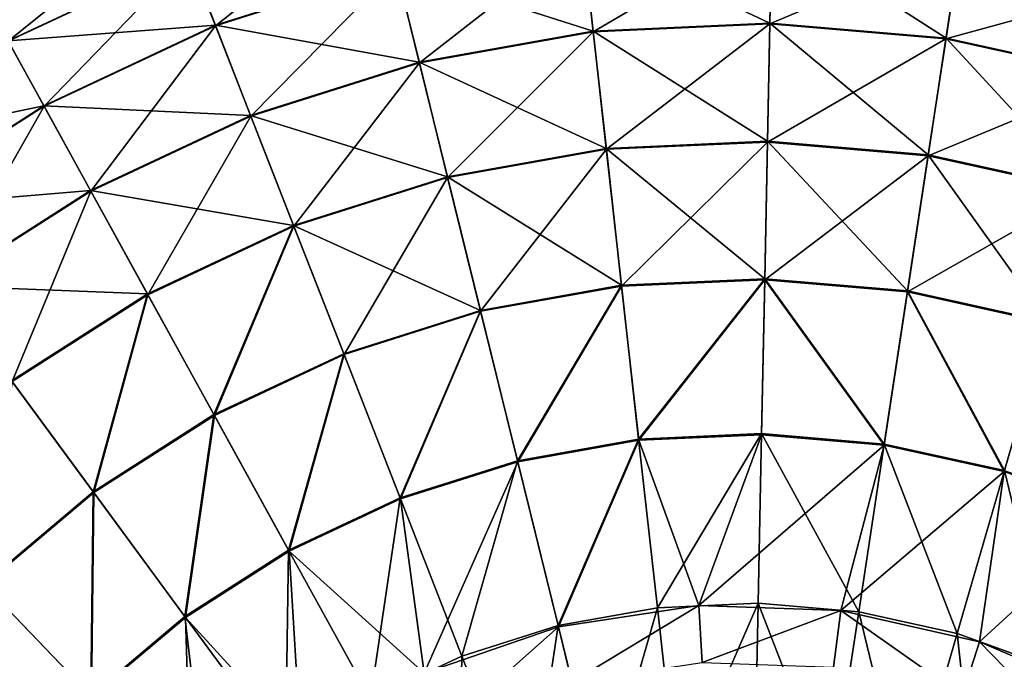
# Model space of a CAD drawing. Header units: millimetres. Extents: x 64 to 3333, y 103 to 3347.
# Tile 335 of 519: x 3058 to 3087, y 885 to 904. Entities that reach past the tile are written whole.
import ezdxf

# ---------------------------------------------------------------- set-up
doc = ezdxf.new("R2010")
doc.units = ezdxf.units.MM
doc.header["$LTSCALE"] = 25.4
doc.layers.get('0').update_dxf_attribs({"true_color": 0xff5454})

# ---------------------------------------------------------------- blocks, each defined once
blk = doc.blocks.new('SPIDER-6785-9743.STL')
at = {"color": 7, "true_color": 0xffffff}
mesh = blk.add_polyface(dxfattribs=at)
corners = [(3062.59, 905.634, 47.072), (3068.808, 905.286, 41.47), (3063.396, 903.57, 41.47), (3068.277, 907.438, 47.072)]
mesh.append_faces([[corners[k] for k in face] for face in [(0, 1, 2), (1, 0, 3)]], dxfattribs={"vtx0": -1, "color": 7})
mesh = blk.add_polyface(dxfattribs=at)
corners = [(3063.403, 903.554, 82.32), (3068.28, 907.426, 76.72), (3062.594, 905.622, 76.72), (3068.812, 905.27, 82.32)]
mesh.append_faces([[corners[k] for k in face] for face in [(0, 1, 2), (1, 0, 3)]], dxfattribs={"vtx0": -1, "color": 7})
mesh = blk.add_polyface(dxfattribs=at)
corners = [(3056.464, 904.413, 52.908), (3062.59, 905.634, 47.072), (3057.186, 903.103, 47.072), (3062.045, 907.027, 52.908)]
mesh.append_faces([[corners[k] for k in face] for face in [(0, 1, 2), (1, 0, 3)]], dxfattribs={"vtx0": -1, "color": 7})
mesh = blk.add_polyface(dxfattribs=at)
corners = [(3057.192, 903.092, 76.72), (3062.048, 907.02, 70.885), (3056.468, 904.407, 70.885), (3062.594, 905.622, 76.72)]
mesh.append_faces([[corners[k] for k in face] for face in [(0, 1, 2), (1, 0, 3)]], dxfattribs={"vtx0": -1, "color": 7})
mesh = blk.add_polyface(dxfattribs=at)
corners = [(3068.808, 905.286, 41.47), (3074.717, 903.398, 36.191), (3069.502, 902.47, 36.191), (3074.397, 906.281, 41.47)]
mesh.append_faces([[corners[k] for k in face] for face in [(0, 1, 2), (1, 0, 3)]], dxfattribs={"vtx0": -1, "color": 7})
mesh = blk.add_polyface(dxfattribs=at)
corners = [(3074.397, 906.281, 41.47), (3080.01, 903.638, 36.191), (3074.717, 903.398, 36.191), (3080.068, 906.539, 41.47)]
mesh.append_faces([[corners[k] for k in face] for face in [(0, 1, 2), (1, 0, 3)]], dxfattribs={"vtx0": -1, "color": 7})
mesh = blk.add_polyface(dxfattribs=at)
corners = [(3074.72, 903.377, 87.597), (3080.067, 906.521, 82.32), (3074.398, 906.264, 82.32), (3080.009, 903.617, 87.597)]
mesh.append_faces([[corners[k] for k in face] for face in [(0, 1, 2), (1, 0, 3)]], dxfattribs={"vtx0": -1, "color": 7})
mesh = blk.add_polyface(dxfattribs=at)
corners = [(3080.009, 903.617, 87.597), (3085.721, 906.036, 82.32), (3080.067, 906.521, 82.32), (3085.284, 903.164, 87.597)]
mesh.append_faces([[corners[k] for k in face] for face in [(0, 1, 2), (1, 0, 3)]], dxfattribs={"vtx0": -1, "color": 7})
mesh = blk.add_polyface(dxfattribs=at)
corners = [(3080.068, 906.539, 41.47), (3085.288, 903.186, 36.191), (3080.01, 903.638, 36.191), (3085.724, 906.053, 41.47)]
mesh.append_faces([[corners[k] for k in face] for face in [(0, 1, 2), (1, 0, 3)]], dxfattribs={"vtx0": -1, "color": 7})
mesh = blk.add_polyface(dxfattribs=at)
corners = [(3069.507, 902.449, 87.597), (3074.398, 906.264, 82.32), (3068.812, 905.27, 82.32), (3074.72, 903.377, 87.597)]
mesh.append_faces([[corners[k] for k in face] for face in [(0, 1, 2), (1, 0, 3)]], dxfattribs={"vtx0": -1, "color": 7})
mesh = blk.add_polyface(dxfattribs=at)
corners = [(3085.284, 903.164, 87.597), (3091.264, 904.818, 82.32), (3085.721, 906.036, 82.32), (3090.456, 902.027, 87.597)]
mesh.append_faces([[corners[k] for k in face] for face in [(0, 1, 2), (1, 0, 3)]], dxfattribs={"vtx0": -1, "color": 7})
mesh = blk.add_polyface(dxfattribs=at)
corners = [(3085.724, 906.053, 41.47), (3090.461, 902.048, 36.191), (3085.288, 903.186, 36.191), (3091.269, 904.834, 41.47)]
mesh.append_faces([[corners[k] for k in face] for face in [(0, 1, 2), (1, 0, 3)]], dxfattribs={"vtx0": -1, "color": 7})
mesh = blk.add_polyface(dxfattribs=at)
corners = [(3057.186, 903.103, 47.072), (3063.396, 903.57, 41.47), (3058.255, 901.162, 41.47), (3062.59, 905.634, 47.072)]
mesh.append_faces([[corners[k] for k in face] for face in [(0, 1, 2), (1, 0, 3)]], dxfattribs={"vtx0": -1, "color": 7})
mesh = blk.add_polyface(dxfattribs=at)
corners = [(3058.263, 901.147, 82.32), (3062.594, 905.622, 76.72), (3057.192, 903.092, 76.72), (3063.403, 903.554, 82.32)]
mesh.append_faces([[corners[k] for k in face] for face in [(0, 1, 2), (1, 0, 3)]], dxfattribs={"vtx0": -1, "color": 7})
mesh = blk.add_polyface(dxfattribs=at)
corners = [(3063.396, 903.57, 41.47), (3069.502, 902.47, 36.191), (3064.452, 900.868, 36.191), (3068.808, 905.286, 41.47)]
mesh.append_faces([[corners[k] for k in face] for face in [(0, 1, 2), (1, 0, 3)]], dxfattribs={"vtx0": -1, "color": 7})
mesh = blk.add_polyface(dxfattribs=at)
corners = [(3064.46, 900.848, 87.597), (3068.812, 905.27, 82.32), (3063.403, 903.554, 82.32), (3069.507, 902.449, 87.597)]
mesh.append_faces([[corners[k] for k in face] for face in [(0, 1, 2), (1, 0, 3)]], dxfattribs={"vtx0": -1, "color": 7})
mesh = blk.add_polyface(dxfattribs=at)
corners = [(3074.717, 903.398, 36.191), (3079.938, 900.099, 31.316), (3075.109, 899.88, 31.316), (3080.01, 903.638, 36.191)]
mesh.append_faces([[corners[k] for k in face] for face in [(0, 1, 2), (1, 0, 3)]], dxfattribs={"vtx0": -1, "color": 7})
mesh = blk.add_polyface(dxfattribs=at)
corners = [(3080.01, 903.638, 36.191), (3084.755, 899.686, 31.316), (3079.938, 900.099, 31.316), (3085.288, 903.186, 36.191)]
mesh.append_faces([[corners[k] for k in face] for face in [(0, 1, 2), (1, 0, 3)]], dxfattribs={"vtx0": -1, "color": 7})
mesh = blk.add_polyface(dxfattribs=at)
corners = [(3058.255, 901.162, 41.47), (3064.452, 900.868, 36.191), (3059.655, 898.621, 36.191), (3063.396, 903.57, 41.47)]
mesh.append_faces([[corners[k] for k in face] for face in [(0, 1, 2), (1, 0, 3)]], dxfattribs={"vtx0": -1, "color": 7})
mesh = blk.add_polyface(dxfattribs=at)
corners = [(3059.665, 898.602, 87.597), (3063.403, 903.554, 82.32), (3058.263, 901.147, 82.32), (3064.46, 900.848, 87.597)]
mesh.append_faces([[corners[k] for k in face] for face in [(0, 1, 2), (1, 0, 3)]], dxfattribs={"vtx0": -1, "color": 7})
mesh = blk.add_polyface(dxfattribs=at)
corners = [(3069.502, 902.47, 36.191), (3075.109, 899.88, 31.316), (3070.349, 899.033, 31.316), (3074.717, 903.398, 36.191)]
mesh.append_faces([[corners[k] for k in face] for face in [(0, 1, 2), (1, 0, 3)]], dxfattribs={"vtx0": -1, "color": 7})
mesh = blk.add_polyface(dxfattribs=at)
corners = [(3070.355, 899.008, 92.469), (3074.72, 903.377, 87.597), (3069.507, 902.449, 87.597), (3075.111, 899.855, 92.469)]
mesh.append_faces([[corners[k] for k in face] for face in [(0, 1, 2), (1, 0, 3)]], dxfattribs={"vtx0": -1, "color": 7})
mesh = blk.add_polyface(dxfattribs=at)
corners = [(3075.111, 899.855, 92.469), (3080.009, 903.617, 87.597), (3074.72, 903.377, 87.597), (3079.938, 900.074, 92.469)]
mesh.append_faces([[corners[k] for k in face] for face in [(0, 1, 2), (1, 0, 3)]], dxfattribs={"vtx0": -1, "color": 7})
mesh = blk.add_polyface(dxfattribs=at)
corners = [(3079.938, 900.074, 92.469), (3085.284, 903.164, 87.597), (3080.009, 903.617, 87.597), (3084.751, 899.661, 92.469)]
mesh.append_faces([[corners[k] for k in face] for face in [(0, 1, 2), (1, 0, 3)]], dxfattribs={"vtx0": -1, "color": 7})
mesh = blk.add_polyface(dxfattribs=at)
corners = [(3052.159, 899.888, 47.072), (3058.255, 901.162, 41.47), (3053.473, 898.104, 41.47), (3057.186, 903.103, 47.072)]
mesh.append_faces([[corners[k] for k in face] for face in [(0, 1, 2), (1, 0, 3)]], dxfattribs={"vtx0": -1, "color": 7})
mesh = blk.add_polyface(dxfattribs=at)
corners = [(3053.483, 898.09, 82.32), (3057.192, 903.092, 76.72), (3052.167, 899.878, 76.72), (3058.263, 901.147, 82.32)]
mesh.append_faces([[corners[k] for k in face] for face in [(0, 1, 2), (1, 0, 3)]], dxfattribs={"vtx0": -1, "color": 7})
mesh = blk.add_polyface(dxfattribs=at)
corners = [(3084.751, 899.661, 92.469), (3090.456, 902.027, 87.597), (3085.284, 903.164, 87.597), (3089.47, 898.623, 92.469)]
mesh.append_faces([[corners[k] for k in face] for face in [(0, 1, 2), (1, 0, 3)]], dxfattribs={"vtx0": -1, "color": 7})
mesh = blk.add_polyface(dxfattribs=at)
corners = [(3085.288, 903.186, 36.191), (3089.477, 898.648, 31.316), (3084.755, 899.686, 31.316), (3090.461, 902.048, 36.191)]
mesh.append_faces([[corners[k] for k in face] for face in [(0, 1, 2), (1, 0, 3)]], dxfattribs={"vtx0": -1, "color": 7})
mesh = blk.add_polyface(dxfattribs=at)
corners = [(3064.452, 900.868, 36.191), (3070.349, 899.033, 31.316), (3065.741, 897.571, 31.316), (3069.502, 902.47, 36.191)]
mesh.append_faces([[corners[k] for k in face] for face in [(0, 1, 2), (1, 0, 3)]], dxfattribs={"vtx0": -1, "color": 7})
mesh = blk.add_polyface(dxfattribs=at)
corners = [(3065.75, 897.548, 92.469), (3069.507, 902.449, 87.597), (3064.46, 900.848, 87.597), (3070.355, 899.008, 92.469)]
mesh.append_faces([[corners[k] for k in face] for face in [(0, 1, 2), (1, 0, 3)]], dxfattribs={"vtx0": -1, "color": 7})
mesh = blk.add_polyface(dxfattribs=at)
corners = [(3053.473, 898.104, 41.47), (3059.655, 898.621, 36.191), (3055.192, 895.767, 36.191), (3058.255, 901.162, 41.47)]
mesh.append_faces([[corners[k] for k in face] for face in [(0, 1, 2), (1, 0, 3)]], dxfattribs={"vtx0": -1, "color": 7})
mesh = blk.add_polyface(dxfattribs=at)
corners = [(3055.204, 895.75, 87.597), (3058.263, 901.147, 82.32), (3053.483, 898.09, 82.32), (3059.665, 898.602, 87.597)]
mesh.append_faces([[corners[k] for k in face] for face in [(0, 1, 2), (1, 0, 3)]], dxfattribs={"vtx0": -1, "color": 7})
mesh = blk.add_polyface(dxfattribs=at)
corners = [(3059.655, 898.621, 36.191), (3065.741, 897.571, 31.316), (3061.363, 895.521, 31.316), (3064.452, 900.868, 36.191)]
mesh.append_faces([[corners[k] for k in face] for face in [(0, 1, 2), (1, 0, 3)]], dxfattribs={"vtx0": -1, "color": 7})
mesh = blk.add_polyface(dxfattribs=at)
corners = [(3061.375, 895.498, 92.469), (3064.46, 900.848, 87.597), (3059.665, 898.602, 87.597), (3065.75, 897.548, 92.469)]
mesh.append_faces([[corners[k] for k in face] for face in [(0, 1, 2), (1, 0, 3)]], dxfattribs={"vtx0": -1, "color": 7})
mesh = blk.add_polyface(dxfattribs=at)
corners = [(3075.109, 899.88, 31.316), (3079.855, 895.977, 26.924), (3075.564, 895.783, 26.924), (3079.938, 900.099, 31.316)]
mesh.append_faces([[corners[k] for k in face] for face in [(0, 1, 2), (1, 0, 3)]], dxfattribs={"vtx0": -1, "color": 7})
mesh = blk.add_polyface(dxfattribs=at)
corners = [(3079.938, 900.099, 31.316), (3084.135, 895.61, 26.924), (3079.855, 895.977, 26.924), (3084.755, 899.686, 31.316)]
mesh.append_faces([[corners[k] for k in face] for face in [(0, 1, 2), (1, 0, 3)]], dxfattribs={"vtx0": -1, "color": 7})
mesh = blk.add_polyface(dxfattribs=at)
corners = [(3070.349, 899.033, 31.316), (3075.564, 895.783, 26.924), (3071.336, 895.03, 26.924), (3075.109, 899.88, 31.316)]
mesh.append_faces([[corners[k] for k in face] for face in [(0, 1, 2), (1, 0, 3)]], dxfattribs={"vtx0": -1, "color": 7})
mesh = blk.add_polyface(dxfattribs=at)
corners = [(3071.343, 895.001, 96.858), (3075.111, 899.855, 92.469), (3070.355, 899.008, 92.469), (3075.568, 895.754, 96.858)]
mesh.append_faces([[corners[k] for k in face] for face in [(0, 1, 2), (1, 0, 3)]], dxfattribs={"vtx0": -1, "color": 7})
mesh = blk.add_polyface(dxfattribs=at)
corners = [(3075.568, 895.754, 96.858), (3079.938, 900.074, 92.469), (3075.111, 899.855, 92.469), (3079.854, 895.948, 96.858)]
mesh.append_faces([[corners[k] for k in face] for face in [(0, 1, 2), (1, 0, 3)]], dxfattribs={"vtx0": -1, "color": 7})
mesh = blk.add_polyface(dxfattribs=at)
corners = [(3079.854, 895.948, 96.858), (3084.751, 899.661, 92.469), (3079.938, 900.074, 92.469), (3084.13, 895.581, 96.858)]
mesh.append_faces([[corners[k] for k in face] for face in [(0, 1, 2), (1, 0, 3)]], dxfattribs={"vtx0": -1, "color": 7})
mesh = blk.add_polyface(dxfattribs=at)
corners = [(3084.13, 895.581, 96.858), (3089.47, 898.623, 92.469), (3084.751, 899.661, 92.469), (3088.322, 894.66, 96.858)]
mesh.append_faces([[corners[k] for k in face] for face in [(0, 1, 2), (1, 0, 3)]], dxfattribs={"vtx0": -1, "color": 7})
mesh = blk.add_polyface(dxfattribs=at)
corners = [(3084.755, 899.686, 31.316), (3088.33, 894.688, 26.924), (3084.135, 895.61, 26.924), (3089.477, 898.648, 31.316)]
mesh.append_faces([[corners[k] for k in face] for face in [(0, 1, 2), (1, 0, 3)]], dxfattribs={"vtx0": -1, "color": 7})
mesh = blk.add_polyface(dxfattribs=at)
corners = [(3065.741, 897.571, 31.316), (3071.336, 895.03, 26.924), (3067.241, 893.731, 26.924), (3070.349, 899.033, 31.316)]
mesh.append_faces([[corners[k] for k in face] for face in [(0, 1, 2), (1, 0, 3)]], dxfattribs={"vtx0": -1, "color": 7})
mesh = blk.add_polyface(dxfattribs=at)
corners = [(3067.252, 893.704, 96.858), (3070.355, 899.008, 92.469), (3065.75, 897.548, 92.469), (3071.343, 895.001, 96.858)]
mesh.append_faces([[corners[k] for k in face] for face in [(0, 1, 2), (1, 0, 3)]], dxfattribs={"vtx0": -1, "color": 7})
mesh = blk.add_polyface(dxfattribs=at)
corners = [(3055.192, 895.767, 36.191), (3061.363, 895.521, 31.316), (3057.29, 892.916, 31.316), (3059.655, 898.621, 36.191)]
mesh.append_faces([[corners[k] for k in face] for face in [(0, 1, 2), (1, 0, 3)]], dxfattribs={"vtx0": -1, "color": 7})
mesh = blk.add_polyface(dxfattribs=at)
corners = [(3057.305, 892.896, 92.469), (3059.665, 898.602, 87.597), (3055.204, 895.75, 87.597), (3061.375, 895.498, 92.469)]
mesh.append_faces([[corners[k] for k in face] for face in [(0, 1, 2), (1, 0, 3)]], dxfattribs={"vtx0": -1, "color": 7})
mesh = blk.add_polyface(dxfattribs=at)
corners = [(3065.741, 897.571, 31.316), (3063.352, 891.909, 26.924), (3061.363, 895.521, 31.316), (3067.241, 893.731, 26.924)]
mesh.append_faces([[corners[k] for k in face] for face in [(0, 1, 2), (1, 0, 3)]], dxfattribs={"vtx0": -1, "color": 7})
mesh = blk.add_polyface(dxfattribs=at)
corners = [(3063.366, 891.884, 96.858), (3065.75, 897.548, 92.469), (3061.375, 895.498, 92.469), (3067.252, 893.704, 96.858)]
mesh.append_faces([[corners[k] for k in face] for face in [(0, 1, 2), (1, 0, 3)]], dxfattribs={"vtx0": -1, "color": 7})
mesh = blk.add_polyface(dxfattribs=at)
corners = [(3079.855, 895.977, 26.924), (3076.077, 891.17, 23.083), (3075.564, 895.783, 26.924), (3079.762, 891.337, 23.083)]
mesh.append_faces([[corners[k] for k in face] for face in [(0, 1, 2), (1, 0, 3)]], dxfattribs={"vtx0": -1, "color": 7})
mesh = blk.add_polyface(dxfattribs=at)
corners = [(3079.855, 895.977, 26.924), (3083.437, 891.022, 23.083), (3079.762, 891.337, 23.083), (3084.135, 895.61, 26.924)]
mesh.append_faces([[corners[k] for k in face] for face in [(0, 1, 2), (1, 0, 3)]], dxfattribs={"vtx0": -1, "color": 7})
mesh = blk.add_polyface(dxfattribs=at)
corners = [(3075.564, 895.783, 26.924), (3072.446, 890.524, 23.083), (3071.336, 895.03, 26.924), (3076.077, 891.17, 23.083)]
mesh.append_faces([[corners[k] for k in face] for face in [(0, 1, 2), (1, 0, 3)]], dxfattribs={"vtx0": -1, "color": 7})
mesh = blk.add_polyface(dxfattribs=at)
corners = [(3072.454, 890.492, 100.694), (3075.568, 895.754, 96.858), (3071.343, 895.001, 96.858), (3076.081, 891.138, 100.694)]
mesh.append_faces([[corners[k] for k in face] for face in [(0, 1, 2), (1, 0, 3)]], dxfattribs={"vtx0": -1, "color": 7})
mesh = blk.add_polyface(dxfattribs=at)
corners = [(3076.081, 891.138, 100.694), (3079.854, 895.948, 96.858), (3075.568, 895.754, 96.858), (3079.761, 891.305, 100.694)]
mesh.append_faces([[corners[k] for k in face] for face in [(0, 1, 2), (1, 0, 3)]], dxfattribs={"vtx0": -1, "color": 7})
mesh = blk.add_polyface(dxfattribs=at)
corners = [(3083.432, 890.99, 100.694), (3079.854, 895.948, 96.858), (3079.761, 891.305, 100.694), (3084.13, 895.581, 96.858)]
mesh.append_faces([[corners[k] for k in face] for face in [(0, 1, 2), (1, 0, 3)]], dxfattribs={"vtx0": -1, "color": 7})
mesh = blk.add_polyface(dxfattribs=at)
corners = [(3061.363, 895.521, 31.316), (3059.733, 889.595, 26.924), (3057.29, 892.916, 31.316), (3063.352, 891.909, 26.924)]
mesh.append_faces([[corners[k] for k in face] for face in [(0, 1, 2), (1, 0, 3)]], dxfattribs={"vtx0": -1, "color": 7})
mesh = blk.add_polyface(dxfattribs=at)
corners = [(3059.75, 889.572, 96.858), (3061.375, 895.498, 92.469), (3057.305, 892.896, 92.469), (3063.366, 891.884, 96.858)]
mesh.append_faces([[corners[k] for k in face] for face in [(0, 1, 2), (1, 0, 3)]], dxfattribs={"vtx0": -1, "color": 7})
mesh = blk.add_polyface(dxfattribs=at)
corners = [(3087.03, 890.199, 100.694), (3084.13, 895.581, 96.858), (3083.432, 890.99, 100.694), (3088.322, 894.66, 96.858)]
mesh.append_faces([[corners[k] for k in face] for face in [(0, 1, 2), (1, 0, 3)]], dxfattribs={"vtx0": -1, "color": 7})
mesh = blk.add_polyface(dxfattribs=at)
corners = [(3084.135, 895.61, 26.924), (3087.039, 890.23, 23.083), (3083.437, 891.022, 23.083), (3088.33, 894.688, 26.924)]
mesh.append_faces([[corners[k] for k in face] for face in [(0, 1, 2), (1, 0, 3)]], dxfattribs={"vtx0": -1, "color": 7})
mesh = blk.add_polyface(dxfattribs=at)
corners = [(3071.336, 895.03, 26.924), (3068.931, 889.409, 23.083), (3067.241, 893.731, 26.924), (3072.446, 890.524, 23.083)]
mesh.append_faces([[corners[k] for k in face] for face in [(0, 1, 2), (1, 0, 3)]], dxfattribs={"vtx0": -1, "color": 7})
mesh = blk.add_polyface(dxfattribs=at)
corners = [(3068.943, 889.378, 100.694), (3071.343, 895.001, 96.858), (3067.252, 893.704, 96.858), (3072.454, 890.492, 100.694)]
mesh.append_faces([[corners[k] for k in face] for face in [(0, 1, 2), (1, 0, 3)]], dxfattribs={"vtx0": -1, "color": 7})
mesh = blk.add_polyface(dxfattribs=at)
corners = [(3090.493, 888.945, 100.694), (3088.322, 894.66, 96.858), (3087.03, 890.199, 100.694), (3092.357, 893.199, 96.858)]
mesh.append_faces([[corners[k] for k in face] for face in [(0, 1, 2), (1, 0, 3)]], dxfattribs={"vtx0": -1, "color": 7})
mesh = blk.add_polyface(dxfattribs=at)
corners = [(3067.241, 893.731, 26.924), (3065.591, 887.844, 23.083), (3063.352, 891.909, 26.924), (3068.931, 889.409, 23.083)]
mesh.append_faces([[corners[k] for k in face] for face in [(0, 1, 2), (1, 0, 3)]], dxfattribs={"vtx0": -1, "color": 7})
mesh = blk.add_polyface(dxfattribs=at)
corners = [(3065.606, 887.816, 100.694), (3067.252, 893.704, 96.858), (3063.366, 891.884, 96.858), (3068.943, 889.378, 100.694)]
mesh.append_faces([[corners[k] for k in face] for face in [(0, 1, 2), (1, 0, 3)]], dxfattribs={"vtx0": -1, "color": 7})
mesh = blk.add_polyface(dxfattribs=at)
corners = [(3057.29, 892.916, 31.316), (3056.448, 886.829, 26.924), (3053.591, 889.802, 31.316), (3059.733, 889.595, 26.924)]
mesh.append_faces([[corners[k] for k in face] for face in [(0, 1, 2), (1, 0, 3)]], dxfattribs={"vtx0": -1, "color": 7})
mesh = blk.add_polyface(dxfattribs=at)
corners = [(3056.468, 886.808, 96.858), (3057.305, 892.896, 92.469), (3053.609, 889.784, 92.469), (3059.75, 889.572, 96.858)]
mesh.append_faces([[corners[k] for k in face] for face in [(0, 1, 2), (1, 0, 3)]], dxfattribs={"vtx0": -1, "color": 7})
mesh = blk.add_polyface(dxfattribs=at)
corners = [(3063.352, 891.909, 26.924), (3062.484, 885.857, 23.083), (3059.733, 889.595, 26.924), (3065.591, 887.844, 23.083)]
mesh.append_faces([[corners[k] for k in face] for face in [(0, 1, 2), (1, 0, 3)]], dxfattribs={"vtx0": -1, "color": 7})
mesh = blk.add_polyface(dxfattribs=at)
corners = [(3062.503, 885.831, 100.694), (3063.366, 891.884, 96.858), (3059.75, 889.572, 96.858), (3065.606, 887.816, 100.694)]
mesh.append_faces([[corners[k] for k in face] for face in [(0, 1, 2), (1, 0, 3)]], dxfattribs={"vtx0": -1, "color": 7})
mesh = blk.add_polyface(dxfattribs=at)
corners = [(3079.762, 891.337, 23.083), (3076.64, 886.115, 19.854), (3076.077, 891.17, 23.083), (3079.659, 886.252, 19.854)]
mesh.append_faces([[corners[k] for k in face] for face in [(0, 1, 2), (1, 0, 3)]], dxfattribs={"vtx0": -1, "color": 7})
mesh = blk.add_polyface(dxfattribs=at)
corners = [(3079.761, 891.305, 100.694), (3076.081, 891.138, 100.694), (3077.883, 886.185, 103.919)]
mesh.append_faces([[corners[k] for k in face] for face in [(0, 1, 2)]], dxfattribs={"color": 7})
mesh = blk.add_polyface(dxfattribs=at)
corners = [(3083.432, 890.99, 100.694), (3079.761, 891.305, 100.694), (3077.883, 886.185, 103.919)]
mesh.append_faces([[corners[k] for k in face] for face in [(0, 1, 2)]], dxfattribs={"color": 7})
mesh = blk.add_polyface(dxfattribs=at)
corners = [(3079.762, 891.337, 23.083), (3082.671, 885.994, 19.854), (3079.659, 886.252, 19.854), (3083.437, 891.022, 23.083)]
mesh.append_faces([[corners[k] for k in face] for face in [(0, 1, 2), (1, 0, 3)]], dxfattribs={"vtx0": -1, "color": 7})
mesh = blk.add_polyface(dxfattribs=at)
corners = [(3076.077, 891.17, 23.083), (3073.664, 885.585, 19.854), (3072.446, 890.524, 23.083), (3076.64, 886.115, 19.854)]
mesh.append_faces([[corners[k] for k in face] for face in [(0, 1, 2), (1, 0, 3)]], dxfattribs={"vtx0": -1, "color": 7})
mesh = blk.add_polyface(dxfattribs=at)
corners = [(3076.081, 891.138, 100.694), (3072.454, 890.492, 100.694), (3073.672, 885.551, 103.919)]
mesh.append_faces([[corners[k] for k in face] for face in [(0, 1, 2)]], dxfattribs={"color": 7})
mesh = blk.add_polyface(dxfattribs=at)
corners = [(3077.883, 886.185, 103.919), (3076.081, 891.138, 100.694), (3073.672, 885.551, 103.919)]
mesh.append_faces([[corners[k] for k in face] for face in [(0, 1, 2)]], dxfattribs={"color": 7})
mesh = blk.add_polyface(dxfattribs=at)
corners = [(3083.432, 890.99, 100.694), (3077.883, 886.185, 103.919), (3082.138, 886.033, 103.919)]
mesh.append_faces([[corners[k] for k in face] for face in [(0, 1, 2)]], dxfattribs={"color": 7})
mesh = blk.add_polyface(dxfattribs=at)
corners = [(3087.03, 890.199, 100.694), (3083.432, 890.99, 100.694), (3082.138, 886.033, 103.919)]
mesh.append_faces([[corners[k] for k in face] for face in [(0, 1, 2)]], dxfattribs={"color": 7})
mesh = blk.add_polyface(dxfattribs=at)
corners = [(3083.437, 891.022, 23.083), (3085.624, 885.345, 19.854), (3082.671, 885.994, 19.854), (3087.039, 890.23, 23.083)]
mesh.append_faces([[corners[k] for k in face] for face in [(0, 1, 2), (1, 0, 3)]], dxfattribs={"vtx0": -1, "color": 7})
mesh = blk.add_polyface(dxfattribs=at)
corners = [(3072.446, 890.524, 23.083), (3070.782, 884.672, 19.854), (3068.931, 889.409, 23.083), (3073.664, 885.585, 19.854)]
mesh.append_faces([[corners[k] for k in face] for face in [(0, 1, 2), (1, 0, 3)]], dxfattribs={"vtx0": -1, "color": 7})
mesh = blk.add_polyface(dxfattribs=at)
corners = [(3072.454, 890.492, 100.694), (3068.943, 889.378, 100.694), (3069.649, 884.155, 103.919)]
mesh.append_faces([[corners[k] for k in face] for face in [(0, 1, 2)]], dxfattribs={"color": 7})
mesh = blk.add_polyface(dxfattribs=at)
corners = [(3073.672, 885.551, 103.919), (3072.454, 890.492, 100.694), (3069.649, 884.155, 103.919)]
mesh.append_faces([[corners[k] for k in face] for face in [(0, 1, 2)]], dxfattribs={"color": 7})
mesh = blk.add_polyface(dxfattribs=at)
corners = [(3087.03, 890.199, 100.694), (3082.138, 886.033, 103.919), (3086.293, 885.103, 103.919)]
mesh.append_faces([[corners[k] for k in face] for face in [(0, 1, 2)]], dxfattribs={"color": 7})
mesh = blk.add_polyface(dxfattribs=at)
corners = [(3087.039, 890.23, 23.083), (3088.466, 884.316, 19.854), (3085.624, 885.345, 19.854), (3090.506, 888.974, 23.083)]
mesh.append_faces([[corners[k] for k in face] for face in [(0, 1, 2), (1, 0, 3)]], dxfattribs={"vtx0": -1, "color": 7})
mesh = blk.add_polyface(dxfattribs=at)
corners = [(3090.493, 888.945, 100.694), (3087.03, 890.199, 100.694), (3086.293, 885.103, 103.919)]
mesh.append_faces([[corners[k] for k in face] for face in [(0, 1, 2)]], dxfattribs={"color": 7})
mesh = blk.add_polyface(dxfattribs=at)
corners = [(3059.733, 889.595, 26.924), (3059.662, 883.482, 23.083), (3056.448, 886.829, 26.924), (3062.484, 885.857, 23.083)]
mesh.append_faces([[corners[k] for k in face] for face in [(0, 1, 2), (1, 0, 3)]], dxfattribs={"vtx0": -1, "color": 7})
mesh = blk.add_polyface(dxfattribs=at)
corners = [(3059.685, 883.459, 100.694), (3059.75, 889.572, 96.858), (3056.468, 886.808, 96.858), (3062.503, 885.831, 100.694)]
mesh.append_faces([[corners[k] for k in face] for face in [(0, 1, 2), (1, 0, 3)]], dxfattribs={"vtx0": -1, "color": 7})
mesh = blk.add_polyface(dxfattribs=at)
corners = [(3068.931, 889.409, 23.083), (3068.045, 883.389, 19.854), (3065.591, 887.844, 23.083), (3070.782, 884.672, 19.854)]
mesh.append_faces([[corners[k] for k in face] for face in [(0, 1, 2), (1, 0, 3)]], dxfattribs={"vtx0": -1, "color": 7})
mesh = blk.add_polyface(dxfattribs=at)
corners = [(3069.649, 884.155, 103.919), (3068.943, 889.378, 100.694), (3065.606, 887.816, 100.694)]
mesh.append_faces([[corners[k] for k in face] for face in [(0, 1, 2)]], dxfattribs={"color": 7})
mesh = blk.add_polyface(dxfattribs=at)
corners = [(3090.493, 888.945, 100.694), (3086.293, 885.103, 103.919), (3090.207, 883.425, 103.919)]
mesh.append_faces([[corners[k] for k in face] for face in [(0, 1, 2)]], dxfattribs={"color": 7})
mesh = blk.add_polyface(dxfattribs=at)
corners = [(3065.591, 887.844, 23.083), (3065.498, 881.761, 19.854), (3062.484, 885.857, 23.083), (3068.045, 883.389, 19.854)]
mesh.append_faces([[corners[k] for k in face] for face in [(0, 1, 2), (1, 0, 3)]], dxfattribs={"vtx0": -1, "color": 7})
mesh = blk.add_polyface(dxfattribs=at)
corners = [(3065.952, 882.044, 103.919), (3065.606, 887.816, 100.694), (3062.503, 885.831, 100.694)]
mesh.append_faces([[corners[k] for k in face] for face in [(0, 1, 2)]], dxfattribs={"color": 7})
mesh = blk.add_polyface(dxfattribs=at)
corners = [(3069.649, 884.155, 103.919), (3065.606, 887.816, 100.694), (3065.952, 882.044, 103.919)]
mesh.append_faces([[corners[k] for k in face] for face in [(0, 1, 2)]], dxfattribs={"color": 7})
mesh = blk.add_polyface(dxfattribs=at)
corners = [(3056.448, 886.829, 26.924), (3057.175, 880.759, 23.083), (3053.551, 883.657, 26.924), (3059.662, 883.482, 23.083)]
mesh.append_faces([[corners[k] for k in face] for face in [(0, 1, 2), (1, 0, 3)]], dxfattribs={"vtx0": -1, "color": 7})
mesh = blk.add_polyface(dxfattribs=at)
corners = [(3057.2, 880.738, 100.694), (3056.468, 886.808, 96.858), (3053.574, 883.639, 96.858), (3059.685, 883.459, 100.694)]
mesh.append_faces([[corners[k] for k in face] for face in [(0, 1, 2), (1, 0, 3)]], dxfattribs={"vtx0": -1, "color": 7})
mesh = blk.add_polyface(dxfattribs=at)
corners = [(3079.659, 886.252, 19.854), (3077.242, 880.698, 17.288), (3076.64, 886.115, 19.854), (3079.55, 880.803, 17.288)]
mesh.append_faces([[corners[k] for k in face] for face in [(0, 1, 2), (1, 0, 3)]], dxfattribs={"vtx0": -1, "color": 7})
mesh = blk.add_polyface(dxfattribs=at)
corners = [(3079.659, 886.252, 19.854), (3081.851, 880.605, 17.288), (3079.55, 880.803, 17.288), (3082.671, 885.994, 19.854)]
mesh.append_faces([[corners[k] for k in face] for face in [(0, 1, 2), (1, 0, 3)]], dxfattribs={"vtx0": -1, "color": 7})
mesh = blk.add_polyface(dxfattribs=at)
corners = [(3076.64, 886.115, 19.854), (3074.968, 880.293, 17.288), (3073.664, 885.585, 19.854), (3077.242, 880.698, 17.288)]
mesh.append_faces([[corners[k] for k in face] for face in [(0, 1, 2), (1, 0, 3)]], dxfattribs={"vtx0": -1, "color": 7})
mesh = blk.add_polyface(dxfattribs=at)
corners = [(3074.081, 883.892, 105.177), (3077.883, 886.185, 103.919), (3073.672, 885.551, 103.919), (3077.98, 884.478, 105.177)]
mesh.append_faces([[corners[k] for k in face] for face in [(0, 1, 2), (1, 0, 3)]], dxfattribs={"vtx0": -1, "color": 7})
mesh = blk.add_polyface(dxfattribs=at)
corners = [(3077.98, 884.478, 105.177), (3082.138, 886.033, 103.919), (3077.883, 886.185, 103.919), (3081.92, 884.338, 105.177)]
mesh.append_faces([[corners[k] for k in face] for face in [(0, 1, 2), (1, 0, 3)]], dxfattribs={"vtx0": -1, "color": 7})
mesh = blk.add_polyface(dxfattribs=at)
corners = [(3082.671, 885.994, 19.854), (3084.107, 880.109, 17.288), (3081.851, 880.605, 17.288), (3085.624, 885.345, 19.854)]
mesh.append_faces([[corners[k] for k in face] for face in [(0, 1, 2), (1, 0, 3)]], dxfattribs={"vtx0": -1, "color": 7})
mesh = blk.add_polyface(dxfattribs=at)
corners = [(3085.767, 883.477, 105.177), (3082.138, 886.033, 103.919), (3081.92, 884.338, 105.177), (3086.293, 885.103, 103.919)]
mesh.append_faces([[corners[k] for k in face] for face in [(0, 1, 2), (1, 0, 3)]], dxfattribs={"vtx0": -1, "color": 7})
mesh = blk.add_polyface(dxfattribs=at)
corners = [(3062.484, 885.857, 23.083), (3063.186, 879.814, 19.854), (3059.662, 883.482, 23.083), (3065.498, 881.761, 19.854)]
mesh.append_faces([[corners[k] for k in face] for face in [(0, 1, 2), (1, 0, 3)]], dxfattribs={"vtx0": -1, "color": 7})
mesh = blk.add_polyface(dxfattribs=at)
corners = [(3062.705, 879.289, 103.919), (3062.503, 885.831, 100.694), (3059.685, 883.459, 100.694)]
mesh.append_faces([[corners[k] for k in face] for face in [(0, 1, 2)]], dxfattribs={"color": 7})
mesh = blk.add_polyface(dxfattribs=at)
corners = [(3065.952, 882.044, 103.919), (3062.503, 885.831, 100.694), (3062.705, 879.289, 103.919)]
mesh.append_faces([[corners[k] for k in face] for face in [(0, 1, 2)]], dxfattribs={"color": 7})
mesh = blk.add_polyface(dxfattribs=at)
corners = [(3070.356, 882.599, 105.177), (3073.672, 885.551, 103.919), (3069.649, 884.155, 103.919), (3074.081, 883.892, 105.177)]
mesh.append_faces([[corners[k] for k in face] for face in [(0, 1, 2), (1, 0, 3)]], dxfattribs={"vtx0": -1, "color": 7})
mesh = blk.add_polyface(dxfattribs=at)
corners = [(3073.664, 885.585, 19.854), (3072.766, 879.595, 17.288), (3070.782, 884.672, 19.854), (3074.968, 880.293, 17.288)]
mesh.append_faces([[corners[k] for k in face] for face in [(0, 1, 2), (1, 0, 3)]], dxfattribs={"vtx0": -1, "color": 7})
mesh = blk.add_polyface(dxfattribs=at)
corners = [(3085.624, 885.345, 19.854), (3086.279, 879.323, 17.288), (3084.107, 880.109, 17.288), (3088.466, 884.316, 19.854)]
mesh.append_faces([[corners[k] for k in face] for face in [(0, 1, 2), (1, 0, 3)]], dxfattribs={"vtx0": -1, "color": 7})
mesh = blk.add_polyface(dxfattribs=at)
corners = [(3089.391, 881.923, 105.177), (3086.293, 885.103, 103.919), (3085.767, 883.477, 105.177), (3090.207, 883.425, 103.919)]
mesh.append_faces([[corners[k] for k in face] for face in [(0, 1, 2), (1, 0, 3)]], dxfattribs={"vtx0": -1, "color": 7})
mesh = blk.add_polyface(dxfattribs=at)
corners = [(3070.782, 884.672, 19.854), (3070.674, 878.615, 17.288), (3068.045, 883.389, 19.854), (3072.766, 879.595, 17.288)]
mesh.append_faces([[corners[k] for k in face] for face in [(0, 1, 2), (1, 0, 3)]], dxfattribs={"vtx0": -1, "color": 7})

msp = doc.modelspace()

# ---------------------------------------------------------------- block references
at = {"color": 250, "true_color": 0x262626}
msp.add_blockref('SPIDER-6785-9743.STL', (0, 0), dxfattribs=at)

doc.saveas('drawing.dxf')
